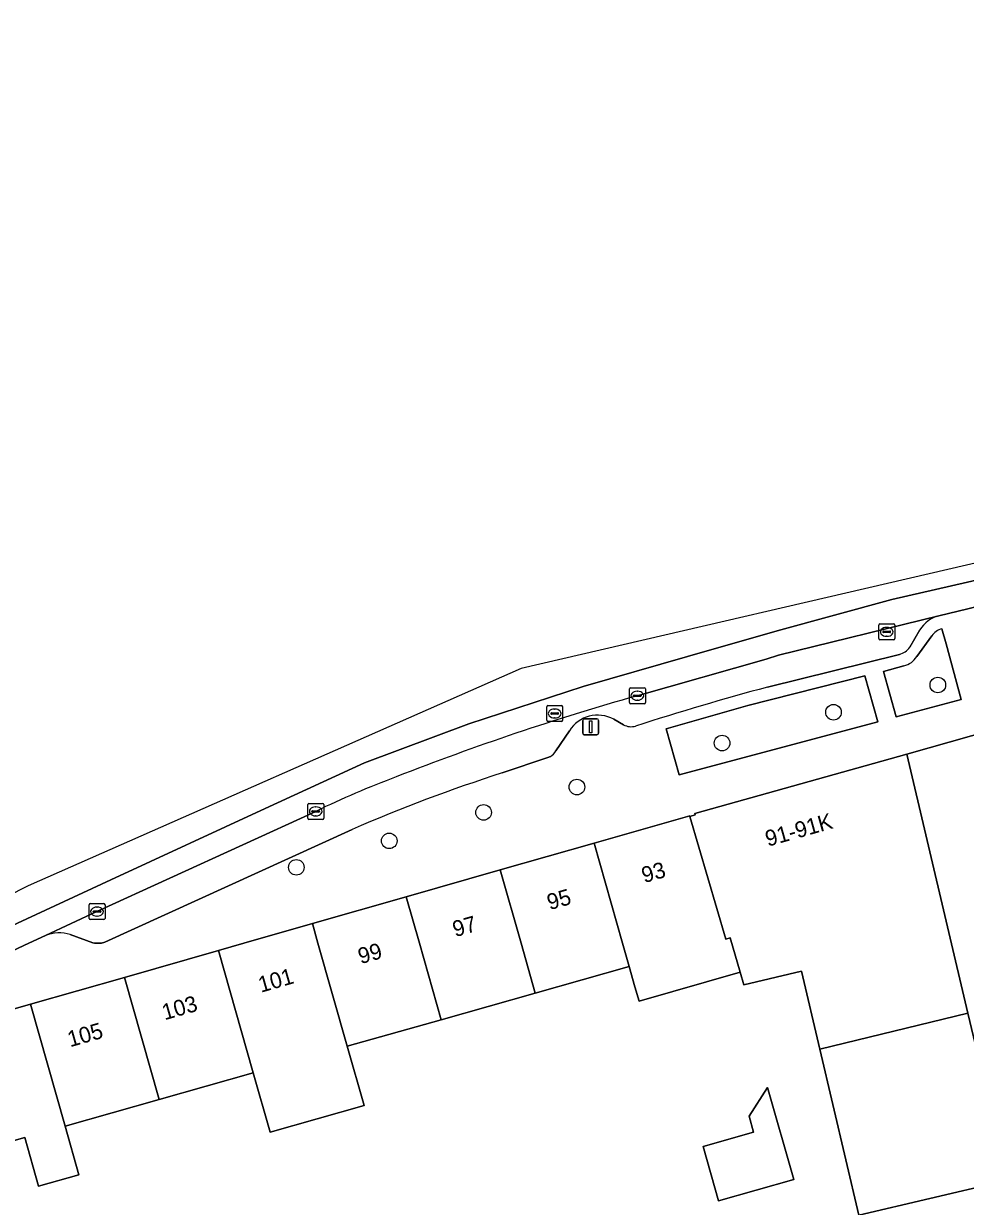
# Model space of a CAD drawing. Extents: x 159053 to 160042, y 380449 to 381423.
# Drawn here: x 159244.4 to 159303.5, y 381233.5 to 381307.7 of the extents above; entities that cross this region are included whole.
import ezdxf

# ---------------------------------------------------------------- set-up
doc = ezdxf.new("R2010")
doc.units = 0
for name, color, linetype in [('IMGEO_Boom', 7, 'Continuous'), ('IMGEO_Erf', 7, 'Continuous'), ('IMGEO_Groenvoorziening', 7, 'Continuous'), ('IMGEO_Kolk', 7, 'Continuous'), ('IMGEO_Lichtmast', 7, 'Continuous'), ('IMGEO_Pand', 7, 'Continuous'), ('IMGEO_Pand_nummerreeks', 7, 'Continuous'), ('IMGEO_Parkeervlak_open', 7, 'Continuous'), ('IMGEO_Rijbaan_lokaal_gesloten', 7, 'Continuous'), ('IMGEO_Rioolput', 7, 'Continuous'), ('IMGEO_Voetpad_open', 7, 'Continuous')]:
    doc.layers.add(name, color=color, linetype=linetype)

msp = doc.modelspace()

# ---------------------------------------------------------------- linework, layer by layer
at = {"layer": 'IMGEO_Boom'}
for centre in [(159301.757, 381266.198), (159295.21, 381264.485), (159288.216, 381262.556), (159279.111, 381259.798), (159273.253, 381258.203), (159267.332, 381256.422), (159261.504, 381254.761)]:
    msp.add_circle(centre, 0.489, dxfattribs=at)
at = {"layer": 'IMGEO_Erf'}
for points in [[(159317.704, 381243.763), (159321.22, 381244.59), (159319.836, 381250.492), (159316.137, 381266.263), (159313.719, 381265.781), (159307.925, 381264.149), (159299.807, 381261.863), (159303.648, 381245.607), (159304.801, 381240.729)], [(159290.199, 381238.152), (159289.914, 381239.152), (159291.071, 381240.944), (159292.711, 381235.181), (159287.992, 381233.839), (159287.022, 381237.248)]]:
    msp.add_lwpolyline(points, close=True, dxfattribs=at)
msp.add_lwpolyline([(159319.072, 381238.181), (159296.805, 381232.95), (159294.359, 381243.365), (159293.212, 381248.249), (159289.581, 381247.396), (159289.352, 381248.183), (159283.007, 381246.377), (159282.751, 381247.275), (159282.391, 381248.54), (159276.492, 381246.872), (159270.594, 381245.204), (159264.695, 381243.536), (159265.751, 381239.82), (159259.855, 381238.145), (159258.797, 381241.868), (159252.897, 381240.199), (159246.999, 381238.531), (159247.858, 381235.481), (159245.327, 381234.765), (159244.464, 381237.815), (159240.903, 381236.808)], dxfattribs=at)
at = {"layer": 'IMGEO_Groenvoorziening'}
for points in [[(159299.148, 381264.191), (159303.231, 381265.279), (159302.28, 381268.784), (159302.012, 381269.713)], [(159301.386, 381269.278), (159300.433, 381267.984)], [(159299.633, 381267.398), (159298.353, 381267.038), (159299.148, 381264.191)]]:
    msp.add_lwpolyline(points, dxfattribs=at)
msp.add_lwpolyline([(159297.99, 381263.895), (159297.174, 381266.762), (159289.829, 381264.913), (159284.7, 381263.444), (159285.526, 381260.56)], close=True, dxfattribs=at)
for centre, radius, start, end in [((159302.22, 381268.746), 0.99, 102.14204, 147.44792), ((159299.366, 381268.601), 1.232, 282.49788, 329.94767)]:
    msp.add_arc(centre, radius, start, end, dxfattribs=at)
at = {"layer": 'IMGEO_Kolk'}
for p, q in [((159298.05, 381269.104), (159298.05, 381269.956)), ((159298.125, 381270.03), (159298.977, 381270.03)), ((159298.352, 381269.573), (159298.75, 381269.573)), ((159298.538, 381269.81), (159298.563, 381269.81)), ((159299.051, 381269.956), (159299.051, 381269.104)), ((159298.977, 381269.03), (159298.125, 381269.03)), ((159298.309, 381269.524), (159298.309, 381269.536)), ((159298.747, 381269.487), (159298.349, 381269.487)), ((159298.561, 381269.25), (159298.536, 381269.25)), ((159298.793, 381269.536), (159298.793, 381269.524)), ((159282.403, 381265.098), (159282.403, 381265.95)), ((159282.478, 381266.024), (159283.33, 381266.024)), ((159283.404, 381265.95), (159283.404, 381265.098)), ((159282.662, 381265.518), (159282.662, 381265.53)), ((159283.1, 381265.481), (159282.702, 381265.481)), ((159282.705, 381265.567), (159283.103, 381265.567)), ((159282.914, 381265.244), (159282.889, 381265.244)), ((159282.891, 381265.804), (159282.916, 381265.804)), ((159283.146, 381265.53), (159283.146, 381265.518)), ((159283.33, 381265.024), (159282.478, 381265.024)), ((159262.223, 381257.843), (159262.223, 381258.695)), ((159262.298, 381258.769), (159263.15, 381258.769)), ((159262.711, 381258.549), (159262.736, 381258.549)), ((159263.224, 381258.695), (159263.224, 381257.843)), ((159263.15, 381257.769), (159262.298, 381257.769)), ((159262.482, 381258.263), (159262.482, 381258.275)), ((159262.92, 381258.226), (159262.522, 381258.226)), ((159262.525, 381258.312), (159262.923, 381258.312)), ((159262.734, 381257.989), (159262.709, 381257.989)), ((159262.966, 381258.275), (159262.966, 381258.263)), ((159248.497, 381251.559), (159248.497, 381252.411)), ((159248.572, 381252.485), (159249.424, 381252.485)), ((159248.756, 381251.979), (159248.756, 381251.991)), ((159249.194, 381251.942), (159248.796, 381251.942)), ((159248.799, 381252.028), (159249.197, 381252.028)), ((159248.985, 381252.265), (159249.01, 381252.265)), ((159249.24, 381251.991), (159249.24, 381251.979)), ((159249.498, 381252.411), (159249.498, 381251.559)), ((159249.424, 381251.485), (159248.572, 381251.485)), ((159249.008, 381251.705), (159248.983, 381251.705))]:
    msp.add_line(p, q, dxfattribs=at)
for points in [[(159298.05, 381269.104), (159298.05, 381269.956)], [(159298.125, 381270.03), (159298.977, 381270.03)], [(159299.051, 381269.956), (159299.051, 381269.104)], [(159298.977, 381269.03), (159298.125, 381269.03)], [(159282.403, 381265.098), (159282.403, 381265.95)], [(159282.478, 381266.024), (159283.33, 381266.024)], [(159283.404, 381265.95), (159283.404, 381265.098)], [(159283.33, 381265.024), (159282.478, 381265.024)], [(159262.223, 381257.843), (159262.223, 381258.695)], [(159262.298, 381258.769), (159263.15, 381258.769)], [(159263.224, 381258.695), (159263.224, 381257.843)], [(159263.15, 381257.769), (159262.298, 381257.769)], [(159248.497, 381251.559), (159248.497, 381252.411)], [(159248.572, 381252.485), (159249.424, 381252.485)], [(159249.498, 381252.411), (159249.498, 381251.559)], [(159249.424, 381251.485), (159248.572, 381251.485)]]:
    msp.add_lwpolyline(points, dxfattribs=at)
for centre, radius, start, end in [((159298.127, 381269.954), 0.0765, 91.55205, 178.44795), ((159298.127, 381269.954), 0.0765, 91.55205, 178.44795), ((159298.349, 381269.533), 0.0403, 85.87752, 175.75265), ((159298.754, 381269.535), 0.0386, 1.73085, 96.63898), ((159298.975, 381269.954), 0.0765, 1.55205, 88.44795), ((159298.975, 381269.954), 0.0765, 1.55205, 88.44795), ((159298.127, 381269.106), 0.0765, 181.55205, 268.44795), ((159298.127, 381269.106), 0.0765, 181.55205, 268.44795), ((159298.346, 381269.523), 0.0366, 178.93798, 274.71019), ((159298.75, 381269.53), 0.043, 264.86636, 352.45326), ((159298.975, 381269.106), 0.0765, 271.55205, 358.44795), ((159298.975, 381269.106), 0.0765, 271.55205, 358.44795), ((159282.48, 381265.948), 0.0765, 91.55205, 178.44795), ((159282.48, 381265.948), 0.0765, 91.55205, 178.44795), ((159283.328, 381265.948), 0.0765, 1.55205, 88.44795), ((159283.328, 381265.948), 0.0765, 1.55205, 88.44795), ((159282.702, 381265.527), 0.0403, 85.87752, 175.75265), ((159282.699, 381265.517), 0.0366, 178.93798, 274.71019), ((159283.103, 381265.524), 0.043, 264.86636, 352.45326), ((159283.107, 381265.529), 0.0386, 1.73085, 96.63898), ((159282.48, 381265.1), 0.0765, 181.55205, 268.44795), ((159282.48, 381265.1), 0.0765, 181.55205, 268.44795), ((159283.328, 381265.1), 0.0765, 271.55205, 358.44795), ((159283.328, 381265.1), 0.0765, 271.55205, 358.44795), ((159262.3, 381258.693), 0.0765, 91.55205, 178.44795), ((159262.3, 381258.693), 0.0765, 91.55205, 178.44795), ((159263.148, 381258.693), 0.0765, 1.55205, 88.44795), ((159263.148, 381258.693), 0.0765, 1.55205, 88.44795), ((159262.3, 381257.845), 0.0765, 181.55205, 268.44795), ((159262.3, 381257.845), 0.0765, 181.55205, 268.44795), ((159262.522, 381258.272), 0.0403, 85.87752, 175.75265), ((159262.519, 381258.262), 0.0366, 178.93798, 274.71019), ((159262.923, 381258.269), 0.043, 264.86636, 352.45326), ((159262.927, 381258.274), 0.0386, 1.73085, 96.63898), ((159263.148, 381257.845), 0.0765, 271.55205, 358.44795), ((159263.148, 381257.845), 0.0765, 271.55205, 358.44795), ((159248.574, 381252.409), 0.0765, 91.55205, 178.44795), ((159248.574, 381252.409), 0.0765, 91.55205, 178.44795), ((159248.796, 381251.988), 0.0403, 85.87752, 175.75265), ((159248.793, 381251.978), 0.0366, 178.93798, 274.71019), ((159249.197, 381251.985), 0.043, 264.86636, 352.45326), ((159249.201, 381251.99), 0.0386, 1.73085, 96.63898), ((159249.422, 381252.409), 0.0765, 1.55205, 88.44795), ((159249.422, 381252.409), 0.0765, 1.55205, 88.44795), ((159248.574, 381251.561), 0.0765, 181.55205, 268.44795), ((159248.574, 381251.561), 0.0765, 181.55205, 268.44795), ((159249.422, 381251.561), 0.0765, 271.55205, 358.44795), ((159249.422, 381251.561), 0.0765, 271.55205, 358.44795)]:
    msp.add_arc(centre, radius, start, end, dxfattribs=at)
for centre, major_axis, ratio, start_param, end_param in [((159298.537, 381269.53), (-0.387, 0.002), 0.722429, 4.712389, 7.853982), ((159298.562, 381269.53), (-0.39, 0.002), 0.717154, 1.570796, 4.712389), ((159282.89, 381265.524), (-0.387, 0.002), 0.722429, 4.712389, 7.853982), ((159282.915, 381265.524), (-0.39, 0.002), 0.717154, 1.570796, 4.712389), ((159262.71, 381258.269), (-0.387, 0.002), 0.722429, 4.712389, 7.853982), ((159262.735, 381258.269), (-0.39, 0.002), 0.717154, 1.570796, 4.712389), ((159248.984, 381251.985), (-0.387, 0.002), 0.722429, 4.712389, 7.853982), ((159249.009, 381251.985), (-0.39, 0.002), 0.717154, 1.570796, 4.712389)]:
    msp.add_ellipse(centre, major_axis=major_axis, ratio=ratio, start_param=start_param, end_param=end_param, dxfattribs=at)
at = {"layer": 'IMGEO_Lichtmast'}
for p, q in [((159279.475, 381263.176), (159279.475, 381263.976)), ((159279.475, 381263.976), (159279.475, 381263.176)), ((159279.575, 381264.076), (159280.365, 381264.076)), ((159280.365, 381264.076), (159279.575, 381264.076)), ((159280.465, 381263.976), (159280.465, 381263.176)), ((159280.465, 381263.176), (159280.465, 381263.976)), ((159280.365, 381263.076), (159279.575, 381263.076)), ((159279.575, 381263.076), (159280.365, 381263.076))]:
    msp.add_line(p, q, dxfattribs=at)
msp.add_lwpolyline([(159279.895, 381263.951), (159280.045, 381263.951), (159280.045, 381263.201), (159279.895, 381263.201), (159279.895, 381263.951)], dxfattribs=at)
for centre, start, end in [((159279.575, 381263.976), 90, 180), ((159279.575, 381263.976), 90, 180), ((159280.365, 381263.976), 0, 90), ((159280.365, 381263.976), 360, 90), ((159279.575, 381263.176), 180, 270), ((159279.575, 381263.176), 180, 270), ((159280.365, 381263.176), 270, 0), ((159280.365, 381263.176), 270, 0)]:
    msp.add_arc(centre, 0.1, start, end, dxfattribs=at)
at = {"layer": 'IMGEO_Pand'}
for points in [[(159299.807, 381261.863), (159286.502, 381258.141), (159286.529, 381258.045), (159286.201, 381257.953), (159288.461, 381250.257), (159288.726, 381250.332), (159289.352, 381248.183), (159289.581, 381247.396), (159293.212, 381248.249), (159294.359, 381243.365), (159303.648, 381245.607)], [(159286.201, 381257.953), (159286.189, 381257.994), (159280.191, 381256.28), (159281.976, 381250), (159282.391, 381248.54), (159282.751, 381247.275), (159283.007, 381246.377), (159289.352, 381248.183), (159288.726, 381250.332), (159288.461, 381250.257)], [(159280.191, 381256.28), (159274.298, 381254.597), (159275.604, 381250), (159276.492, 381246.872), (159282.391, 381248.54), (159281.976, 381250)], [(159270.594, 381245.204), (159276.492, 381246.872), (159275.604, 381250), (159274.298, 381254.597), (159268.403, 381252.912), (159269.231, 381250)], [(159262.509, 381251.229), (159262.858, 381250), (159264.695, 381243.536), (159270.594, 381245.204), (159269.231, 381250), (159268.403, 381252.912)], [(159262.509, 381251.229), (159258.209, 381250), (159256.615, 381249.545), (159258.797, 381241.868), (159259.855, 381238.145), (159265.751, 381239.82), (159264.695, 381243.536), (159262.858, 381250)], [(159250.72, 381247.86), (159252.897, 381240.199), (159258.797, 381241.868), (159256.615, 381249.545)], [(159250.72, 381247.86), (159244.826, 381246.176), (159246.999, 381238.531), (159252.897, 381240.199)], [(159244.826, 381246.176), (159238.752, 381244.441), (159239.215, 381242.798), (159238.07, 381242.476), (159239.637, 381236.917), (159240.781, 381237.239), (159240.903, 381236.808), (159244.464, 381237.815), (159245.327, 381234.765), (159247.858, 381235.481), (159246.999, 381238.531)], [(159303.648, 381245.607), (159294.359, 381243.365), (159296.805, 381232.95), (159319.072, 381238.181), (159317.704, 381243.763), (159304.801, 381240.729)], [(159292.711, 381235.181), (159291.071, 381240.944), (159289.914, 381239.152), (159290.199, 381238.152), (159287.022, 381237.248), (159287.992, 381233.839)]]:
    msp.add_lwpolyline(points, close=True, dxfattribs=at)
at = {"layer": 'IMGEO_Parkeervlak_open'}
for points in [[(159301.823, 381270.543), (159291.758, 381268.073), (159290.99, 381267.825), (159282.899, 381265.526)], [(159299.996, 381268.567), (159300.625, 381269.656)], [(159291.073, 381266.064), (159299.347, 381268.115)], [(159281.419, 381264.051), (159282.037, 381263.698)], [(159277.791, 381262.061), (159278.635, 381263.328)], [(159274.424, 381260.688), (159277.287, 381261.641), (159277.454, 381261.718)], [(159262.72, 381258.27), (159248.994, 381251.986), (159245.754, 381250.48)], [(159247.319, 381250.551), (159248.724, 381250.029), (159248.84, 381250), (159249.28, 381250), (159249.492, 381250.063), (159264.999, 381257.142)]]:
    msp.add_lwpolyline(points, dxfattribs=at)
for centre, radius, start, end in [((159302.365, 381268.559), 2.057, 105.26839, 147.76416), ((159299.025, 381269.269), 1.198, 285.58468, 324.12635), ((159333.969, 381105.684), 166.018, 104.97419, 107.95538), ((159327.171, 381108.902), 162.76, 105.78358, 111.40419), ((159280.415, 381262.197), 2.109, 61.55314, 147.5629), ((159282.523, 381264.665), 1.083, 243.30635, 284.26387), ((159276.971, 381262.53), 0.944, 300.75617, 330.25491), ((159306.662, 381160.703), 105.053, 107.87085, 113.3651), ((159287.846, 381206.666), 57.395, 110.47153, 115.96124), ((159246.642, 381248.197), 2.45, 73.94827, 111.24689)]:
    msp.add_arc(centre, radius, start, end, dxfattribs=at)
at = {"layer": 'IMGEO_Rijbaan_lokaal_gesloten'}
for points in [[(159239.894, 381249.365), (159249.857, 381253.978), (159259.538, 381258.444), (159265.788, 381261.312), (159272.321, 381263.757), (159279.511, 381266.107), (159286.044, 381267.988), (159291.683, 381269.587), (159298.874, 381271.561), (159312.832, 381274.758), (159333.98, 381279.647), (159349.677, 381283.267), (159365.28, 381286.417), (159378.533, 381288.955), (159392.632, 381291.353), (159430.464, 381297.936), (159461.669, 381303.342), (159467.508, 381304.266), (159466.939, 381307.675), (159466.939, 381307.675), (159304.99, 381274.052), (159275.62, 381267.231), (159244.676, 381253.591), (159236.466, 381249.451)], [(159419.841, 381294.411), (159420.34, 381294.51), (159429.747, 381296.124), (159446.722, 381299.097), (159463.425, 381301.996), (159467.778, 381302.646), (159467.508, 381304.266), (159461.669, 381303.342), (159430.464, 381297.936), (159392.632, 381291.353), (159378.533, 381288.955), (159365.28, 381286.417), (159349.677, 381283.267), (159333.98, 381279.647), (159312.832, 381274.758), (159298.874, 381271.561), (159291.683, 381269.587), (159286.044, 381267.988), (159279.511, 381266.107), (159272.321, 381263.757), (159265.788, 381261.312), (159259.538, 381258.444), (159249.857, 381253.978), (159239.894, 381249.365)], [(159282.899, 381265.526), (159290.99, 381267.825), (159291.758, 381268.073), (159301.823, 381270.543), (159309.275, 381272.339), (159314.091, 381273.487), (159323.869, 381275.756), (159324.077, 381275.807), (159329.257, 381276.996), (159333.592, 381277.92), (159343.57, 381280.155), (159352.526, 381282.053), (159362.578, 381284.188)], [(159240.511, 381248.03), (159244.727, 381250), (159245.754, 381250.48), (159248.994, 381251.986), (159262.72, 381258.27)]]:
    msp.add_lwpolyline(points, dxfattribs=at)
for centre, radius, start, end in [((159327.171, 381108.902), 162.76, 105.78358, 111.40419), ((159287.846, 381206.666), 57.395, 110.47153, 115.96124)]:
    msp.add_arc(centre, radius, start, end, dxfattribs=at)
at = {"layer": 'IMGEO_Rioolput'}
for p, q in [((159277.214, 381263.983), (159277.214, 381264.835)), ((159277.289, 381264.909), (159278.141, 381264.909)), ((159277.473, 381264.403), (159277.473, 381264.415)), ((159277.911, 381264.366), (159277.513, 381264.366)), ((159277.516, 381264.452), (159277.914, 381264.452)), ((159277.702, 381264.689), (159277.727, 381264.689)), ((159277.957, 381264.415), (159277.957, 381264.403)), ((159278.215, 381264.835), (159278.215, 381263.983)), ((159278.141, 381263.909), (159277.289, 381263.909)), ((159277.725, 381264.129), (159277.7, 381264.129))]:
    msp.add_line(p, q, dxfattribs=at)
for points in [[(159277.214, 381263.983), (159277.214, 381264.835)], [(159277.289, 381264.909), (159278.141, 381264.909)], [(159278.215, 381264.835), (159278.215, 381263.983)], [(159278.141, 381263.909), (159277.289, 381263.909)]]:
    msp.add_lwpolyline(points, dxfattribs=at)
for centre, radius, start, end in [((159277.291, 381264.833), 0.0765, 91.55205, 178.44795), ((159277.291, 381264.833), 0.0765, 91.55205, 178.44795), ((159277.513, 381264.412), 0.0403, 85.87752, 175.75265), ((159277.51, 381264.402), 0.0366, 178.93798, 274.71019), ((159277.914, 381264.409), 0.043, 264.86636, 352.45326), ((159277.918, 381264.414), 0.0386, 1.73085, 96.63898), ((159278.139, 381264.833), 0.0765, 1.55205, 88.44795), ((159278.139, 381264.833), 0.0765, 1.55205, 88.44795), ((159277.291, 381263.985), 0.0765, 181.55205, 268.44795), ((159277.291, 381263.985), 0.0765, 181.55205, 268.44795), ((159278.139, 381263.985), 0.0765, 271.55205, 358.44795), ((159278.139, 381263.985), 0.0765, 271.55205, 358.44795)]:
    msp.add_arc(centre, radius, start, end, dxfattribs=at)
for centre, major_axis, ratio, start_param, end_param in [((159277.701, 381264.409), (-0.387, 0.002), 0.722429, 4.712389, 7.853982), ((159277.726, 381264.409), (-0.39, 0.002), 0.717154, 1.570796, 4.712389)]:
    msp.add_ellipse(centre, major_axis=major_axis, ratio=ratio, start_param=start_param, end_param=end_param, dxfattribs=at)
at = {"layer": 'IMGEO_Voetpad_open'}
for points in [[(159324.077, 381275.807), (159323.869, 381275.756), (159314.091, 381273.487), (159309.275, 381272.339), (159301.823, 381270.543)], [(159300.625, 381269.656), (159299.996, 381268.567)], [(159302.012, 381269.713), (159302.28, 381268.784), (159303.231, 381265.279)], [(159300.433, 381267.984), (159301.386, 381269.278)], [(159299.347, 381268.115), (159291.073, 381266.064)], [(159303.231, 381265.279), (159299.148, 381264.191), (159298.353, 381267.038), (159299.633, 381267.398)], [(159238.752, 381244.441), (159244.826, 381246.176), (159250.72, 381247.86), (159256.615, 381249.545), (159258.209, 381250), (159262.509, 381251.229), (159268.403, 381252.912), (159274.298, 381254.597), (159280.191, 381256.28), (159286.189, 381257.994), (159286.201, 381257.953), (159286.529, 381258.045), (159286.502, 381258.141), (159299.807, 381261.863), (159307.925, 381264.149)], [(159282.037, 381263.698), (159281.419, 381264.051)], [(159278.635, 381263.328), (159277.791, 381262.061)], [(159277.454, 381261.718), (159277.287, 381261.641), (159274.424, 381260.688)], [(159264.999, 381257.142), (159249.492, 381250.063), (159249.28, 381250), (159248.84, 381250), (159248.724, 381250.029), (159247.319, 381250.551)], [(159245.754, 381250.48), (159244.727, 381250), (159240.511, 381248.03), (159237.944, 381246.83), (159237.075, 381246.424)]]:
    msp.add_lwpolyline(points, dxfattribs=at)
msp.add_lwpolyline([(159285.526, 381260.56), (159284.7, 381263.444), (159289.829, 381264.913), (159297.174, 381266.762), (159297.99, 381263.895)], close=True, dxfattribs=at)
for centre, radius, start, end in [((159302.365, 381268.559), 2.057, 105.26839, 147.76416), ((159302.22, 381268.746), 0.99, 102.14204, 147.44792), ((159299.025, 381269.269), 1.198, 285.58468, 324.12635), ((159299.366, 381268.601), 1.232, 282.49788, 329.94767), ((159333.969, 381105.684), 166.018, 104.97419, 107.95538), ((159280.415, 381262.197), 2.109, 61.55314, 147.5629), ((159282.523, 381264.665), 1.083, 243.30635, 284.26387), ((159276.971, 381262.53), 0.944, 300.75617, 330.25491), ((159306.662, 381160.703), 105.053, 107.87085, 113.3651), ((159246.642, 381248.197), 2.45, 73.94827, 111.24689)]:
    msp.add_arc(centre, radius, start, end, dxfattribs=at)

# ---------------------------------------------------------------- texts
at = {"layer": 'IMGEO_Pand_nummerreeks'}
for s, rotation, p in [('91-91K', 15.7105, (159291.09, 381256.053)), ('93', 15.94542, (159283.331, 381253.766)), ('95', 15.94542, (159277.401, 381252.071)), ('97', 15.94492, (159271.472, 381250.377)), ('99', 15.94492, (159265.542, 381248.683)), ('101', 15.94492, (159259.278, 381246.894)), ('103', 15.94492, (159253.239, 381245.169)), ('105', 15.94492, (159247.309, 381243.475))]:
    msp.add_text(s, height=1, rotation=rotation, dxfattribs=at).set_placement(p)

doc.saveas('drawing.dxf')
